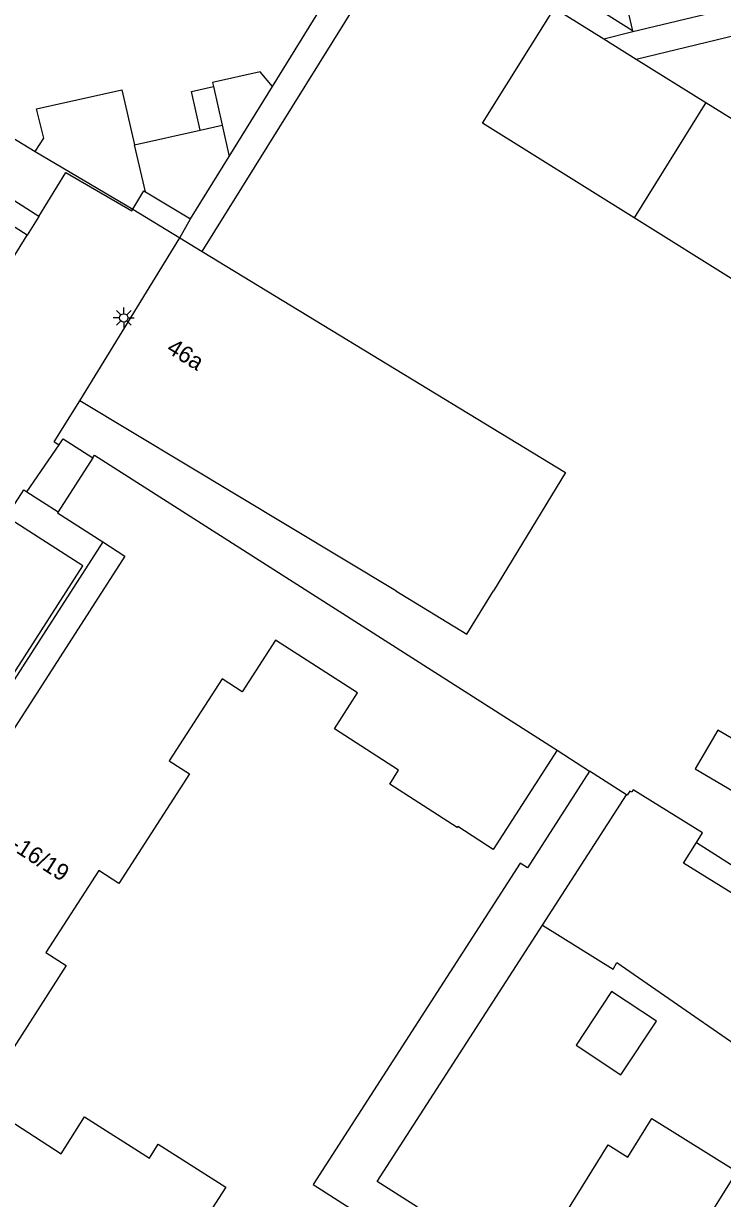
# Model space of a CAD drawing. Extents: x 132998 to 136004, y 396998 to 398512.
# Drawn here: x 133496.4 to 133538.3, y 397963.6 to 398034 of the extents above; entities that cross this region are included whole.
import ezdxf

# ---------------------------------------------------------------- set-up
doc = ezdxf.new("R2010")
doc.units = 0
for name, color, linetype in [('gg-afsc-erfafscheiding', 7, 'Continuous'), ('gg-afsc-hekwerk', 7, 'Continuous'), ('gg-afsc-muur', 7, 'Continuous'), ('gg-anno-huisnummerreeks BGT', 7, 'Continuous'), ('gg-bbg-bijgebouw', 7, 'Continuous'), ('gg-bbg-gedigitaliseerde bebouwing', 7, 'Continuous'), ('gg-bbg-gedigitaliseerde bijgebouw', 7, 'Continuous'), ('gg-bbg-hoofdgebouw', 7, 'Continuous'), ('gg-bbg-luifel en loopbrug', 7, 'Continuous'), ('gg-bbg-tussenscheiding', 7, 'Continuous'), ('gg-knt-verharding', 7, 'Continuous'), ('gt-grn-weggrens', 7, 'Continuous'), ('gt-symb-lichtmast', 7, 'Continuous')]:
    doc.layers.add(name, color=color, linetype=linetype)

# ---------------------------------------------------------------- blocks, each defined once
blk = doc.blocks.new('gt0-LMAST')
at = {"layer": 'gt-symb-lichtmast'}
for p, q in [((-0.182, 0.173), (-0.447, 0.438)), ((-0.005, 0.246), (-0.005, 0.621)), ((0.172, 0.173), (0.437, 0.438)), ((-0.255, -0.004), (-0.63, -0.004)), ((-0.182, -0.181), (-0.447, -0.446)), ((-0.005, -0.254), (-0.005, -0.629)), ((0.437, -0.446), (0.172, -0.181)), ((0.245, -0.004), (0.62, -0.004))]:
    blk.add_line(p, q, dxfattribs=at)
blk.add_circle((-0.005, -0.004), 0.25, dxfattribs=at)

msp = doc.modelspace()

# ---------------------------------------------------------------- linework, layer by layer
at = {"layer": 'gg-afsc-erfafscheiding'}
msp.add_line((133511.351, 398030.239), (133518.066, 398041.102), dxfattribs=at)
msp.add_lwpolyline([(133507.13, 398020.345), (133519.579, 398040.338), (133528.247, 398034.929)], dxfattribs=at)
at = {"layer": 'gg-afsc-hekwerk'}
for q in [(133499.8, 398011.384), (133498.555, 398008.746)]:
    msp.add_line((133498.271, 398008.922), q, dxfattribs=at)
at = {"layer": 'gg-afsc-muur'}
msp.add_line((133528.406, 397990.446), (133530.356, 397989.168), dxfattribs=at)
msp.add_lwpolyline([(133532.927, 398033.576), (133530.219, 398035.266), (133528.5, 398036.37)], dxfattribs=at)
at = {"layer": 'gg-bbg-bijgebouw'}
for p, q in [((133528.247, 398034.929), (133531.21, 398033.08)), ((133532.94, 398033.52), (133538.216, 398034.79)), ((133532.927, 398033.576), (133532.94, 398033.52)), ((133531.21, 398033.08), (133533.151, 398031.869)), ((133533.151, 398031.869), (133537.314, 398029.271)), ((133537.314, 398029.271), (133541.77, 398026.49)), ((133503.736, 398023.909), (133506.436, 398022.287)), ((133495.066, 398018.76), (133496.645, 398021.321)), ((133532.565, 397987.756), (133530.356, 397989.168))]:
    msp.add_line(p, q, dxfattribs=at)
for points in [[(133535.44, 398036.17), (133532.48, 398035.46), (133532.927, 398033.576)], [(133497.335, 398022.442), (133498.964, 398025.079), (133502.919, 398022.767), (133502.978, 398022.867)], [(133502.978, 398022.867), (133503.627, 398023.974), (133503.736, 398023.909)], [(133530.356, 397989.168), (133526.633, 397983.385), (133526.187, 397983.671), (133513.778, 397964.401), (133518.843, 397961.158), (133520.042, 397963.038), (133517.63, 397964.583), (133527.524, 397979.935)]]:
    msp.add_lwpolyline(points, dxfattribs=at)
at = {"layer": 'gg-bbg-gedigitaliseerde bebouwing'}
for p, q in [((133505.8, 398021.155), (133507.13, 398020.345)), ((133507.13, 398020.345), (133528.906, 398007.077)), ((133518.739, 398000), (133499.8, 398011.384)), ((133528.906, 398007.077), (133524.588, 398000)), ((133537.11, 397985.48), (133532.956, 397988.052)), ((133536.756, 397984.909), (133537.11, 397985.48))]:
    msp.add_line(p, q, dxfattribs=at)
for points in [[(133518.739, 398000), (133523.001, 397997.4), (133524.588, 398000)], [(133540.083, 397981.119), (133535.982, 397983.66), (133536.756, 397984.909)], [(133527.524, 397979.935), (133531.761, 397977.314), (133531.993, 397977.703), (133542.439, 397970.462)], [(133526.666, 397959.042), (133531.475, 397966.77), (133532.649, 397966.04), (133534.087, 397968.351), (133539.181, 397965.181), (133537.742, 397962.869), (133544.783, 397958.335)]]:
    msp.add_lwpolyline(points, dxfattribs=at)
at = {"layer": 'gg-bbg-gedigitaliseerde bijgebouw'}
for p, q in [((133511.351, 398030.239), (133510.601, 398031.109)), ((133497.212, 398028.892), (133502.323, 398030.039)), ((133502.323, 398030.039), (133503.083, 398026.738)), ((133507.802, 398030.225), (133508.322, 398027.912)), ((133508.745, 398026.023), (133511.351, 398030.239)), ((133493.844, 398028.332), (133497.115, 398026.325)), ((133507.01, 398027.618), (133508.322, 398027.912)), ((133503.083, 398026.738), (133507.01, 398027.618)), ((133506.436, 398022.287), (133508.745, 398026.023))]:
    msp.add_line(p, q, dxfattribs=at)
for points in [[(133533.024, 398022.352), (133523.937, 398028.023), (133528.247, 398034.929)], [(133510.601, 398031.109), (133507.747, 398030.47), (133507.802, 398030.225)], [(133497.115, 398026.325), (133497.647, 398027.126), (133497.212, 398028.892)], [(133497.335, 398022.442), (133492.221, 398025.691), (133492.4, 398025.982)], [(133543.375, 398025.267), (133539.165, 398018.52), (133533.024, 398022.352)], [(133496.645, 398021.321), (133491.53, 398024.567), (133489.906, 398021.926)], [(133532.225, 397970.97), (133534.356, 397974.19), (133531.671, 397975.967), (133529.54, 397972.748), (133532.225, 397970.97)]]:
    msp.add_lwpolyline(points, dxfattribs=at)
at = {"layer": 'gg-bbg-hoofdgebouw'}
for p, q in [((133499.8, 398011.384), (133505.8, 398021.155)), ((133500.577, 398007.963), (133498.495, 398004.726))]:
    msp.add_line(p, q, dxfattribs=at)
for points in [[(133500.577, 398007.963), (133500.681, 398008.125), (133528.406, 397990.446)], [(133498.495, 398004.726), (133498.461, 398004.674), (133501.177, 398002.927)], [(133501.177, 398002.927), (133502.502, 398002.075), (133483.053, 397971.822)], [(133528.406, 397990.446), (133524.577, 397984.49), (133522.449, 397985.858), (133522.418, 397985.81), (133518.377, 397988.408), (133518.909, 397989.232), (133515.059, 397991.717), (133516.448, 397993.878), (133511.528, 397997.039), (133509.538, 397993.943), (133508.33, 397994.72), (133505.164, 397989.798), (133506.364, 397989.027), (133502.138, 397982.442), (133500.93, 397983.219), (133497.763, 397978.297), (133498.974, 397977.518), (133494.737, 397970.928)], [(133532.956, 397988.052), (133532.875, 397987.918), (133532.755, 397987.982), (133532.596, 397987.736), (133532.565, 397987.756)], [(133494.319, 397969.046), (133498.673, 397966.232), (133500.086, 397968.45), (133503.969, 397965.977), (133504.502, 397966.814), (133508.543, 397964.242), (133504.356, 397957.736)]]:
    msp.add_lwpolyline(points, dxfattribs=at)
at = {"layer": 'gg-bbg-luifel en loopbrug'}
msp.add_line((133536.756, 397984.909), (133540.859, 397982.292), dxfattribs=at)
for points in [[(133507.01, 398027.618), (133506.49, 398029.93), (133507.802, 398030.225)], [(133501.177, 398002.927), (133481.726, 397972.675), (133483.053, 397971.822)], [(133537.561, 397990.826), (133536.672, 397989.31), (133542.349, 397985.98), (133543.239, 397987.496), (133540.487, 397989.111), (133540.966, 397989.927), (133538.04, 397991.643), (133537.561, 397990.826)]]:
    msp.add_lwpolyline(points, dxfattribs=at)
at = {"layer": 'gg-bbg-tussenscheiding'}
for p, q in [((133537.314, 398029.271), (133533.024, 398022.352)), ((133508.322, 398027.912), (133508.745, 398026.023)), ((133497.115, 398026.325), (133502.978, 398022.867)), ((133503.736, 398023.909), (133503.083, 398026.738)), ((133527.524, 397979.935), (133532.565, 397987.756))]:
    msp.add_line(p, q, dxfattribs=at)
at = {"layer": 'gg-knt-verharding'}
for q in [(133498.555, 398008.746), (133498.495, 398004.726)]:
    msp.add_line((133496.617, 398005.934), q, dxfattribs=at)
for points in [[(133533.151, 398031.869), (133581.822, 398043.667), (133598.594, 398064.189)], [(133498.555, 398008.746), (133498.803, 398009.105), (133500.577, 398007.963)], [(133495.397, 398004.435), (133496.436, 398006.05), (133496.617, 398005.934)], [(133481.488, 397972.643), (133499.987, 398001.488), (133495.397, 398004.435)]]:
    msp.add_lwpolyline(points, dxfattribs=at)
at = {"layer": 'gt-grn-weggrens'}
for p, q in [((133531.21, 398033.08), (133532.94, 398033.52)), ((133502.978, 398022.867), (133505.8, 398021.155)), ((133497.335, 398022.442), (133496.645, 398021.321)), ((133505.8, 398021.155), (133506.436, 398022.287))]:
    msp.add_line(p, q, dxfattribs=at)

# ---------------------------------------------------------------- block references
at = {"layer": 'gt-symb-lichtmast'}
msp.add_blockref('gt0-LMAST', (133502.437, 398016.36), dxfattribs=at)

# ---------------------------------------------------------------- texts
at = {"layer": 'gg-anno-huisnummerreeks BGT'}
for s, rotation, p in [('46a', 328.5, (133504.934, 398014.328)), ('46/01-16/19', 327.3, (133492.734, 397986.378))]:
    msp.add_text(s, height=1, rotation=rotation, dxfattribs=at).set_placement(p)

doc.saveas('drawing.dxf')
